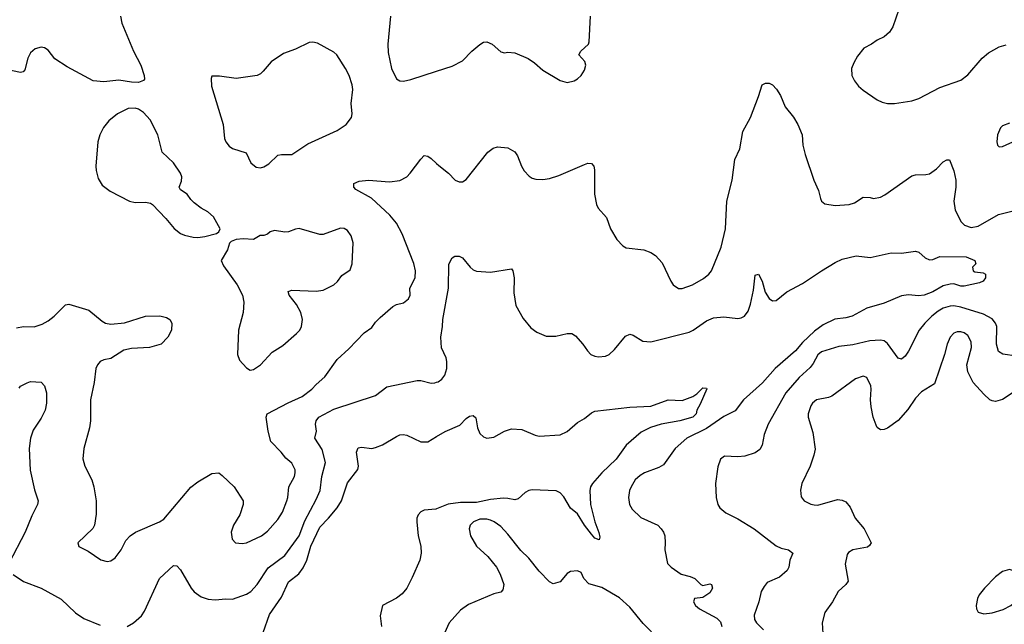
# Model space of a CAD drawing. Header units: inches. Extents: x 1173000 to 1307049, y 522583 to 678455.
# Tile 409 of 617: x 1267607 to 1273260, y 604062 to 607531. Entities that reach past the tile are written whole.
import ezdxf

# ---------------------------------------------------------------- set-up
doc = ezdxf.new("R2010")
doc.units = ezdxf.units.IN
doc.header["$MEASUREMENT"] = 0
doc.layers.add('B2660', color=7, linetype='Continuous')
doc.layers.add('B2670', color=7, linetype='Continuous')

msp = doc.modelspace()

# ---------------------------------------------------------------- linework, layer by layer
at = {"layer": 'B2660', "color": 5}
for points, elevation in [([(1268185.5, 607550), (1268194, 607510), (1268260.9, 607350), (1268303.2, 607270), (1268322.8, 607210), (1268323.1, 607190), (1268317.8, 607182.2), (1268289.2, 607170.8), (1268250, 607171.7), (1268177.2, 607182.8), (1268090, 607174), (1268030, 607180.4), (1267879.4, 607259.4), (1267810, 607307), (1267770, 607355.6), (1267750, 607369.6), (1267730, 607372.8), (1267696.5, 607363.5), (1267670, 607340.9), (1267654, 607310), (1267636.7, 607243.3), (1267628.1, 607231.9), (1267612.7, 607227.3), (1267530, 607245.1)], 960), ([(1269735.3, 607550), (1269720.7, 607390), (1269722.7, 607342.7), (1269742, 607250), (1269770, 607190.5), (1269790, 607179.6), (1269810, 607178.5), (1269852.7, 607187.3), (1270000, 607235.4)], 980), ([(1267590, 605763.1), (1267630, 605770.3), (1267690, 605768.4), (1267736.2, 605783.8), (1267770, 605802.4), (1267804.5, 605830), (1267870, 605894), (1267890, 605898.8), (1268004.4, 605864.4), (1268080.4, 605800.4), (1268100.7, 605790), (1268130, 605783.2), (1268210, 605792.4), (1268330.3, 605830.3), (1268411.8, 605831.8), (1268450, 605822.8), (1268470, 605810.8), (1268481, 605790), (1268478.8, 605750), (1268458.8, 605710), (1268418.8, 605670), (1268352, 605650), (1268250, 605643.9), (1268205.2, 605634.8), (1268130, 605587.3), (1268090, 605579.6), (1268070, 605569.6), (1268054, 605550), (1268045.5, 605530), (1268034.9, 605450), (1268014, 605350), (1268014.9, 605230), (1268008.7, 605190), (1267975.8, 605070), (1267970.4, 605010.4), (1267981.6, 604970), (1268021.1, 604890), (1268034, 604850), (1268047.4, 604770), (1268047, 604693), (1268036.3, 604630), (1268028.2, 604611.8), (1267941, 604530), (1267947.5, 604507.5), (1268001.4, 604481.4), (1268072.5, 604432.5), (1268110, 604423), (1268130, 604425.5), (1268156.4, 604443.6), (1268190.9, 604489.1), (1268216.9, 604543.1), (1268240.9, 604570), (1268272.7, 604590), (1268410, 604648.9), (1268434.5, 604665.5), (1268590, 604848), (1268630, 604879.1), (1268710, 604926.8), (1268750, 604931), (1268770, 604916), (1268838.8, 604850), (1268890.4, 604770.4), (1268890.5, 604750), (1268870.4, 604690), (1268834.9, 604630), (1268821.6, 604590), (1268827.3, 604550), (1268846.8, 604530), (1268885.3, 604525.2), (1268910, 604529.2), (1268995.6, 604570), (1269030, 604595.6), (1269090, 604662.3), (1269115.4, 604704.6), (1269140.6, 604770), (1269147.2, 604790), (1269153.3, 604850), (1269184.8, 604910), (1269189.8, 604930), (1269188.5, 604948.5), (1269170, 604987), (1269135.9, 605015.9), (1269109.4, 605050), (1269049.6, 605110), (1269033.3, 605170), (1269023, 605250), (1269027.6, 605270), (1269148.1, 605331.9), (1269230, 605368), (1269285.1, 605410), (1269310, 605438), (1269359.3, 605480.7), (1269430, 605580.3), (1269497.5, 605642.5), (1269585.6, 605734.4), (1269630, 605764.9), (1269650, 605794.8), (1269677.2, 605822.8), (1269750, 605884.9), (1269770, 605896.3), (1269810, 605907), (1269839.3, 605930), (1269849, 605950), (1269846.6, 605990), (1269878, 606050), (1269880.5, 606090), (1269870, 606132.7), (1269802.7, 606302.7), (1269770, 606364.2), (1269732.1, 606410), (1269626.8, 606506.8), (1269536.6, 606556.6), (1269525.2, 606570), (1269525.2, 606590), (1269556.2, 606603.8), (1269609.7, 606610.3), (1269730, 606600.2), (1269790, 606608.9), (1269829.4, 606630), (1269849.6, 606650), (1269910, 606731), (1269930, 606750.8), (1269950, 606746.8), (1269970, 606734), (1270000, 606706.3)], 960), ([(1267603.6, 605416.4), (1267612.1, 605427.9), (1267650, 605447.3), (1267670, 605454), (1267730, 605450.6), (1267750.3, 605430.2), (1267762, 605390), (1267761.3, 605330), (1267753.4, 605290), (1267730, 605243.7), (1267685.1, 605174.9), (1267670.2, 605130), (1267661.6, 605070), (1267667, 604947), (1267692.5, 604832.5), (1267714, 604770), (1267709.1, 604750), (1267676.3, 604683.7), (1267639, 604590), (1267544.6, 604410)], 940), ([(1268224.5, 604050), (1268261.3, 604070), (1268306.3, 604110), (1268323.7, 604136.3), (1268410, 604324), (1268490, 604398.4), (1268510, 604396.4), (1268530, 604374.9), (1268592, 604270), (1268610, 604248.5), (1268650, 604219.5), (1268690, 604207), (1268730, 604201.3), (1268790, 604208.4), (1268830, 604206.4), (1268910, 604234), (1268934, 604250), (1268970, 604290.4), (1269034.8, 604385.2), (1269130, 604455.8), (1269211.5, 604570), (1269244.7, 604655.3), (1269310, 604777.1), (1269331.6, 604830), (1269342.3, 604910), (1269362.9, 604990), (1269344.2, 605064.2), (1269302.2, 605130), (1269311.5, 605170), (1269306.6, 605210), (1269309.8, 605230), (1269324.1, 605250), (1269410, 605297), (1269650, 605374.3), (1269715.5, 605424.5), (1269890, 605460.5), (1269910, 605460.5), (1269970, 605444.9), (1269990, 605447.3), (1270000, 605450.4)], 940), ([(1269004.3, 604015.7), (1269041.5, 604118.5), (1269110, 604218.2), (1269150, 604305.4), (1269210, 604352.3), (1269234.8, 604385.2), (1269255.8, 604430), (1269278.8, 604510), (1269330, 604618.9), (1269380.2, 604670), (1269429.5, 604730.5), (1269455.5, 604770), (1269490, 604872.7), (1269548.7, 604950), (1269553.3, 604970), (1269541.7, 605050), (1269550, 605073.4), (1269570, 605078), (1269630, 605070.6), (1269650, 605076.3), (1269690, 605090.6), (1269770, 605139.3), (1269790, 605148.2), (1269809.6, 605150.4), (1269830, 605147.2), (1269910, 605108.4), (1269950, 605108.8), (1270000, 605138.8)], 920), ([(1270000, 604724.6), (1269996.7, 604723.3), (1269930, 604717.2), (1269910, 604708), (1269894.6, 604690), (1269887.1, 604670), (1269886.7, 604650), (1269895.8, 604570), (1269910.4, 604510), (1269912.7, 604470), (1269904.4, 604430), (1269861.5, 604330), (1269830, 604269.6), (1269803.4, 604236.6), (1269770, 604212.4), (1269690.5, 604169.5), (1269677.1, 604110), (1269683.7, 604050)], 920), ([(1267570, 604347.6), (1267630, 604307.7), (1267730, 604268.9), (1267845.4, 604205.4), (1267927.1, 604127.1), (1267974.8, 604094.8), (1268070, 604057.3)], 940)]:
    msp.add_lwpolyline(points, dxfattribs=dict(at, elevation=elevation))
at = {"layer": 'B2660', "color": 5, "elevation": 980}
for points in [[(1269290, 607401), (1269270, 607399.1), (1269190, 607362.3), (1269122.7, 607337.3), (1269050.2, 607289.8), (1269005.3, 607234.7), (1268990, 607219.7), (1268970, 607209.7), (1268850, 607193.6), (1268754, 607206), (1268710, 607206), (1268706, 607194), (1268708, 607150), (1268776.5, 606930), (1268782.8, 606850), (1268790.3, 606830), (1268810, 606806), (1268830, 606792.4), (1268907.3, 606767.3), (1268934.8, 606710), (1268964.1, 606684.1), (1268990, 606680.7), (1269010, 606687.3), (1269037.2, 606702.8), (1269090, 606753), (1269110, 606757.6), (1269170, 606757.1), (1269261.3, 606818.7), (1269430, 606894.9), (1269480.9, 606930), (1269512, 606970), (1269517, 606990), (1269509.6, 607049.6), (1269519.7, 607130), (1269516.3, 607156.3), (1269498.5, 607210), (1269478.5, 607250), (1269428, 607330), (1269410, 607344.4), (1269316.5, 607396.5)], [(1268270, 607023.5), (1268230, 607021.6), (1268168.8, 606990), (1268119.5, 606950), (1268088.5, 606911.5), (1268067.6, 606870), (1268055.6, 606830), (1268043.7, 606690), (1268045.7, 606665.7), (1268058.7, 606618.7), (1268081.7, 606581.7), (1268126, 606546), (1268238, 606490), (1268270, 606482.4), (1268330, 606483.8), (1268358, 606478), (1268370.5, 606470.5), (1268446.8, 606390), (1268493.4, 606333.4), (1268530, 606304.7), (1268554.4, 606294.4), (1268603.5, 606283.5), (1268630, 606281), (1268670, 606286), (1268736.4, 606303.6), (1268750, 606314), (1268758, 606330), (1268720.4, 606400.4), (1268688.4, 606428.4), (1268650, 606448.7), (1268610, 606479), (1268590, 606499), (1268569, 606530), (1268530, 606555.3), (1268523.7, 606570), (1268535.6, 606604.4), (1268538, 606630), (1268531.5, 606650), (1268490, 606709.6), (1268426, 606770), (1268400.8, 606870), (1268356.4, 606956.5), (1268318.2, 606998.2), (1268290, 607016.5)], [(1269450, 606334), (1269350, 606298.4), (1269330, 606298.4), (1269212.8, 606332.8), (1269190, 606329.6), (1269150, 606313.6), (1269130, 606311.6), (1269070, 606321.6), (1269046, 606314), (1269030, 606299.3), (1269010, 606292.7), (1268987.5, 606292.5), (1268950, 606269), (1268890, 606274), (1268850, 606269), (1268821, 606259), (1268811, 606249), (1268801, 606210), (1268764.7, 606150), (1268778, 606118), (1268856, 606010), (1268886, 605950), (1268894.8, 605910), (1268890.6, 605850), (1268863.8, 605750), (1268857.6, 605610), (1268870, 605577.3), (1268910, 605534), (1268930, 605520.5), (1268950, 605523), (1268989.3, 605550), (1269056.2, 605623.8), (1269118.4, 605661.6), (1269196.2, 605730), (1269215.1, 605750), (1269225.6, 605770), (1269231.6, 605810), (1269222.4, 605850), (1269196.4, 605896.4), (1269154, 605950), (1269149.2, 605970.8), (1269170, 605978.8), (1269310, 605972.2), (1269350, 605978.4), (1269411.1, 606008.9), (1269432.2, 606027.8), (1269457.4, 606062.6), (1269504.4, 606095.6), (1269516.9, 606130), (1269521.3, 606250), (1269511.3, 606291.3), (1269490, 606320.9), (1269470, 606332)]]:
    msp.add_lwpolyline(points, close=True, dxfattribs=at)
at = {"layer": 'B2670', "color": 5}
for points, elevation in [([(1270000, 607235.4), (1270090, 607264.9), (1270150, 607295.5), (1270202.9, 607350), (1270250, 607388.2), (1270270, 607401.6), (1270290, 607403.8), (1270320.7, 607390), (1270370, 607346.8), (1270390, 607340.7), (1270410, 607344), (1270450, 607340.7), (1270527.1, 607307.1), (1270563.4, 607283.4), (1270610, 607240.5), (1270710, 607182), (1270750, 607170.7), (1270790, 607179.1), (1270810, 607190.7), (1270830, 607210.8), (1270850, 607241), (1270858.4, 607270), (1270851.4, 607291.4), (1270817.2, 607330), (1270829.3, 607350), (1270873.2, 607390), (1270877, 607403), (1270883.6, 607550)], 980), ([(1272654.8, 607590), (1272620.7, 607490), (1272601.1, 607458.9), (1272570, 607433.2), (1272530, 607414), (1272498, 607390), (1272453.2, 607366.8), (1272418, 607322), (1272396.1, 607283.9), (1272383, 607250), (1272384.9, 607210), (1272399.9, 607179.9), (1272422.8, 607150), (1272450, 607126.8), (1272530, 607071), (1272558, 607058), (1272590, 607050.7), (1272630, 607050.6), (1272730, 607065.5), (1272770, 607078), (1272890, 607142.4), (1273010, 607183.8), (1273050, 607214.9), (1273133, 607310), (1273170, 607340.3), (1273230, 607375.3), (1273270, 607386.4)], 980), ([(1270000, 606706.3), (1270013.7, 606693.7), (1270070, 606650.7), (1270106.8, 606610), (1270130, 606600.7), (1270150, 606600.7), (1270170, 606614), (1270295.6, 606770), (1270325.5, 606794.5), (1270350, 606802), (1270410, 606796.4), (1270450, 606773.4), (1270465.5, 606750), (1270487.7, 606690), (1270503.4, 606663.4), (1270532.3, 606632.3), (1270550, 606620.7), (1270570, 606615.5), (1270610, 606613), (1270650, 606620.5), (1270702.7, 606637.3), (1270850, 606700.5), (1270870, 606706.8), (1270890, 606706), (1270902.8, 606690), (1270907.3, 606670), (1270907, 606530), (1270919.5, 606470), (1270929, 606449), (1270975.4, 606395.4), (1270999.5, 606330), (1271034.9, 606270), (1271070, 606233), (1271090, 606222.4), (1271190, 606210.4), (1271230, 606195.8), (1271257.8, 606177.8), (1271296, 606136), (1271345.3, 606030), (1271359.3, 606010), (1271389.1, 605989.1), (1271410, 605987.6), (1271470, 606010.3), (1271534, 606046), (1271564.5, 606070), (1271579.6, 606090), (1271635.1, 606224.9), (1271658.9, 606330), (1271666.6, 606490), (1271698, 606610), (1271712.3, 606727.7), (1271741.3, 606790), (1271758.4, 606890), (1271803.6, 606970), (1271849.7, 607090), (1271870, 607156), (1271890, 607166), (1271910, 607166), (1271930, 607156), (1271952.8, 607132.8), (1271975.3, 607095.3), (1272001.6, 607030), (1272050, 606970.6), (1272075.3, 606930), (1272098.7, 606870), (1272103.7, 606810), (1272116.3, 606756.3), (1272166.4, 606610), (1272192.7, 606550), (1272203.9, 606503.9), (1272210.8, 606490), (1272230, 606474), (1272290, 606463.7), (1272369.7, 606470.3), (1272400.7, 606479.3), (1272450, 606511.6), (1272490, 606510.2), (1272510, 606504.2), (1272550, 606512.7), (1272574.6, 606525.4), (1272730, 606634.4), (1272750, 606641.3), (1272810, 606642), (1272830, 606647), (1272870, 606674.4), (1272910, 606715.8), (1272930, 606727.3), (1272946, 606726), (1272970, 606664), (1272981.4, 606610), (1272981.5, 606570), (1272970.2, 606490), (1272978, 606438), (1273012, 606370), (1273031.2, 606351.2), (1273070, 606338.3), (1273110, 606346), (1273227, 606413), (1273310, 606433.9)], 960), ([(1273290, 606937), (1273250, 606920.9), (1273237.3, 606910), (1273220.5, 606870), (1273217.3, 606830), (1273221, 606810), (1273230, 606801), (1273250, 606804), (1273330, 606839.1)], 980), ([(1270000, 605450.4), (1270010, 605453.4), (1270030, 605467.7), (1270047.9, 605492.1), (1270059.6, 605530), (1270059.6, 605570), (1270055.1, 605590), (1270028.3, 605648.3), (1270024.4, 605710), (1270034.5, 605770), (1270035.8, 605810), (1270069.1, 605990), (1270071.3, 606128.7), (1270090, 606164.7), (1270106.3, 606173.7), (1270130, 606174.8), (1270150, 606164.9), (1270193.4, 606110), (1270210, 606095.5), (1270230, 606088.5), (1270310, 606081.3), (1270430, 606101), (1270438.8, 606090), (1270445.5, 606050), (1270443.4, 605963.4), (1270456.4, 605890), (1270497.1, 605817.1), (1270542.5, 605762.5), (1270577, 605737), (1270630, 605715.2), (1270684.7, 605715.2), (1270750.4, 605730.4), (1270778, 605730), (1270797.6, 605717.6), (1270841, 605670), (1270866.8, 605630), (1270886.8, 605610), (1270910, 605599.3), (1270930, 605596.4), (1270970, 605599.5), (1270992.3, 605610), (1271021.8, 605638.2), (1271085.3, 605714.7), (1271110, 605727.3), (1271130, 605720.7), (1271185.5, 605685.5), (1271230, 605681.7), (1271450, 605738.7), (1271474.5, 605750), (1271550, 605803.6), (1271590, 605819.2), (1271650, 605825.8), (1271730, 605817.1), (1271750, 605820.5), (1271769, 605830), (1271790, 605858.8), (1271802.2, 605897.8), (1271820.5, 605979.5), (1271830, 606064.7), (1271848.9, 606071.1), (1271870, 606030.7), (1271888.1, 605968.1), (1271910, 605930.3), (1271930, 605917.7), (1271950, 605920.2), (1272011, 605970), (1272102, 606018), (1272210, 606090.3), (1272290, 606137), (1272330, 606155.8), (1272410, 606176.3), (1272490, 606165.5), (1272610, 606193.4), (1272670.4, 606190.3), (1272750, 606203), (1272770, 606197.3), (1272805.3, 606165.3), (1272830, 606153), (1272850, 606154.4), (1272890, 606172.9), (1273042, 606170), (1273090.7, 606150), (1273096, 606130), (1273078, 606110), (1273081, 606090), (1273090, 606084), (1273138.8, 606078.8), (1273151.3, 606070), (1273151.3, 606050), (1273138, 606030), (1273118.5, 606021.5), (1273030, 606002), (1273010, 606002), (1272970, 606015.1), (1272950, 606014), (1272910, 606003.5), (1272850.4, 605970), (1272800.7, 605950), (1272766.9, 605946.9), (1272710, 605952.4), (1272670, 605945.6), (1272570, 605903.7), (1272470, 605875.2), (1272387, 605830), (1272350, 605819.9), (1272287.2, 605812.8), (1272220, 605780), (1272170, 605743.7), (1272102.2, 605677.8), (1272061.1, 605630), (1271944.8, 605530), (1271872.4, 605447.6), (1271762.6, 605350), (1271714.1, 605285.9), (1271650, 605254.9), (1271550, 605184.5), (1271437.5, 605130), (1271370.2, 605070), (1271303.1, 604976.9), (1271277.6, 604962.4), (1271194.8, 604930), (1271170, 604915.1), (1271141.1, 604890), (1271117.4, 604850), (1271109.1, 604830), (1271102.8, 604790), (1271109, 604749), (1271122.9, 604722.9), (1271173.7, 604673.7), (1271271, 604630), (1271290.4, 604610.4), (1271302.8, 604590), (1271310.7, 604570), (1271314, 604530), (1271310.8, 604490), (1271326.8, 604410), (1271347.3, 604390), (1271404, 604350), (1271456.7, 604336.7), (1271483.7, 604323.7), (1271518, 604290), (1271530, 604284.4), (1271570, 604294.9), (1271578.4, 604290), (1271584.4, 604270), (1271570, 604243.1), (1271530, 604216), (1271481, 604210), (1271474.8, 604190), (1271487.3, 604170), (1271510.5, 604150), (1271610, 604097.3), (1271630, 604075.8), (1271639.3, 604050)], 940), ([(1273330, 605600.5), (1273252.2, 605612.2), (1273226.6, 605626.6), (1273214.9, 605670), (1273216.5, 605770), (1273210.4, 605790.4), (1273190, 605814.6), (1273140.8, 605840.7), (1273010, 605881.8), (1272971.2, 605888.8), (1272950, 605887.7), (1272910, 605875.6), (1272881.1, 605858.9), (1272843.8, 605830), (1272803.2, 605790), (1272771.3, 605750), (1272710, 605629.6), (1272690, 605599.6), (1272670, 605582.9), (1272650, 605589.6), (1272590, 605673.6), (1272570, 605688), (1272550, 605692.4), (1272488.4, 605688.5), (1272390, 605665), (1272310, 605655), (1272210, 605625.3), (1272190, 605608.2), (1272162.7, 605557.3), (1272145.3, 605534.7), (1272082.3, 605477.7), (1272006.4, 605390), (1271904.9, 605210), (1271881.5, 605150), (1271870.3, 605090), (1271855.8, 605064.2), (1271830, 605044.8), (1271770, 605026), (1271730, 605022), (1271654, 605026), (1271630.6, 605009.4), (1271615.2, 604964.8), (1271601.6, 604870), (1271605.5, 604790), (1271615.5, 604750), (1271627.7, 604730), (1271661.2, 604701.2), (1271730, 604667), (1271824.4, 604610), (1271950, 604511.7), (1271978.9, 604498.9), (1272021, 604490), (1272045.5, 604470), (1272028.7, 604430), (1272023.7, 604390), (1272012.7, 604370), (1271970, 604333), (1271898, 604302), (1271880.9, 604279.1), (1271864.9, 604250), (1271850.4, 604190), (1271824.9, 604115.1), (1271826.7, 604090), (1271838, 604070), (1271877.1, 604030)], 960), ([(1273310, 605392.6), (1273250, 605351), (1273210, 605340.4), (1273190, 605343.1), (1273177, 605350), (1273141.7, 605381.7), (1273081.7, 605450), (1273051, 605510), (1273044.4, 605550), (1273070.8, 605650), (1273070, 605682), (1273050, 605719.7), (1273030, 605733.5), (1273010, 605740.4), (1272990, 605740.4), (1272970, 605732.6), (1272949, 605710), (1272931.5, 605670), (1272917.3, 605610), (1272858.6, 605441.4), (1272784, 605396), (1272750, 605358.5), (1272705.5, 605294.5), (1272650, 605231.1), (1272590, 605187.1), (1272570, 605178.9), (1272550, 605178), (1272530.9, 605190.9), (1272523.5, 605203.5), (1272507.2, 605250), (1272496.4, 605310), (1272491.2, 605350), (1272496.3, 605410), (1272493, 605430), (1272470, 605478.4), (1272450, 605486), (1272406, 605470), (1272270, 605371.2), (1272250, 605362.6), (1272182, 605350), (1272158, 605330), (1272150, 605315.1), (1272134, 605270), (1272134, 605250), (1272161.6, 605161.6), (1272174.3, 605065.7), (1272167.3, 605032.7), (1272144.9, 604970), (1272098, 604870), (1272090.7, 604830.7), (1272094, 604794), (1272111.3, 604770), (1272150, 604750.8), (1272167.9, 604747.9), (1272190, 604746), (1272303, 604777), (1272330, 604774), (1272350, 604764.4), (1272374.4, 604734.4), (1272403.1, 604670), (1272455.3, 604610), (1272494.9, 604530), (1272486.4, 604513.6), (1272474.9, 604505.1), (1272390, 604489.7), (1272366.1, 604473.9), (1272357.4, 604462.6), (1272347.1, 604407.1), (1272364, 604310), (1272350.7, 604290), (1272306, 604250), (1272273.4, 604190), (1272230.4, 604130), (1272214.9, 604070), (1272218.4, 604010)], 980), ([(1270000, 605138.8), (1270050, 605168.9), (1270134.9, 605205.1), (1270170, 605242.6), (1270190, 605255.6), (1270210, 605260.4), (1270227, 605247), (1270235.3, 605190), (1270250, 605157.3), (1270270, 605137.1), (1270290, 605130.4), (1270330, 605135.8), (1270390, 605170.4), (1270430, 605182.4), (1270490, 605179.3), (1270566.1, 605146.1), (1270590, 605142), (1270710, 605148.4), (1270751.4, 605168.6), (1270810, 605219.1), (1270850, 605242), (1270890, 605274.9), (1270910, 605283.8), (1271110, 605308.2), (1271230, 605313), (1271330, 605350.5), (1271410, 605346.7), (1271471.1, 605368.9), (1271495.2, 605384.8), (1271530, 605418), (1271550, 605416), (1271552.1, 605412.1), (1271514.7, 605325.3), (1271494.8, 605290), (1271490.8, 605270), (1271471, 605250), (1271398, 605230), (1271289.4, 605210.6), (1271228.9, 605191.1), (1271175, 605164.9), (1271090.1, 605089.9), (1271031.3, 605010), (1270949, 604930), (1270896.5, 604870), (1270884.6, 604850), (1270880.3, 604830), (1270883.7, 604750), (1270909, 604649), (1270932.1, 604587.9), (1270937.3, 604562.7), (1270934.2, 604545.8), (1270910, 604556.9), (1270890, 604578.7), (1270850, 604631.5), (1270810, 604695.1), (1270770, 604728.5), (1270732.3, 604792.3), (1270710, 604815.9), (1270686.8, 604826.8), (1270550, 604833.4), (1270530, 604829), (1270510, 604818), (1270470, 604781.3), (1270450, 604775.1), (1270410, 604784.2), (1270385, 604784.9), (1270310, 604778.5), (1270230, 604761.2), (1270139, 604761), (1270068.2, 604751.8), (1270000, 604724.6)], 920), ([(1271280.2, 603970), (1271186.3, 604066.3), (1271110, 604161), (1271050, 604213.4), (1270950, 604272.8), (1270874.5, 604294.5), (1270845.4, 604325.4), (1270830, 604359), (1270810, 604369), (1270770, 604364), (1270750, 604353.2), (1270710, 604305.2), (1270670, 604293.2), (1270650, 604306), (1270590, 604367.3), (1270530, 604441.6), (1270485, 604485), (1270410, 604579.7), (1270370, 604622.3), (1270331.3, 604650), (1270310, 604659.4), (1270290, 604664.8), (1270250, 604664.6), (1270212.2, 604650), (1270192.9, 604630), (1270187, 604610), (1270195.9, 604570), (1270230, 604510.3), (1270295.8, 604450), (1270344.9, 604390), (1270366.4, 604350), (1270386, 604290), (1270380.5, 604259.5), (1270370, 604247), (1270330, 604236), (1270184.9, 604175.1), (1270138, 604142), (1270072.4, 604070), (1270010.3, 603930)], 940)]:
    msp.add_lwpolyline(points, dxfattribs=dict(at, elevation=elevation))
at = {"layer": 'B2670', "color": 5, "elevation": 1020}
msp.add_lwpolyline([(1273290, 604376.2), (1273250, 604365.1), (1273210, 604334), (1273146, 604270), (1273115.5, 604230), (1273105.5, 604210), (1273099.1, 604170), (1273100.7, 604150), (1273110, 604131.3), (1273142.8, 604122.8), (1273190, 604127.2), (1273253.9, 604146.1), (1273298, 604170), (1273322.9, 604190), (1273349.6, 604230), (1273361.3, 604270), (1273363.6, 604310), (1273347.6, 604347.6), (1273325.4, 604365.4)], close=True, dxfattribs=at)

doc.saveas('drawing.dxf')
